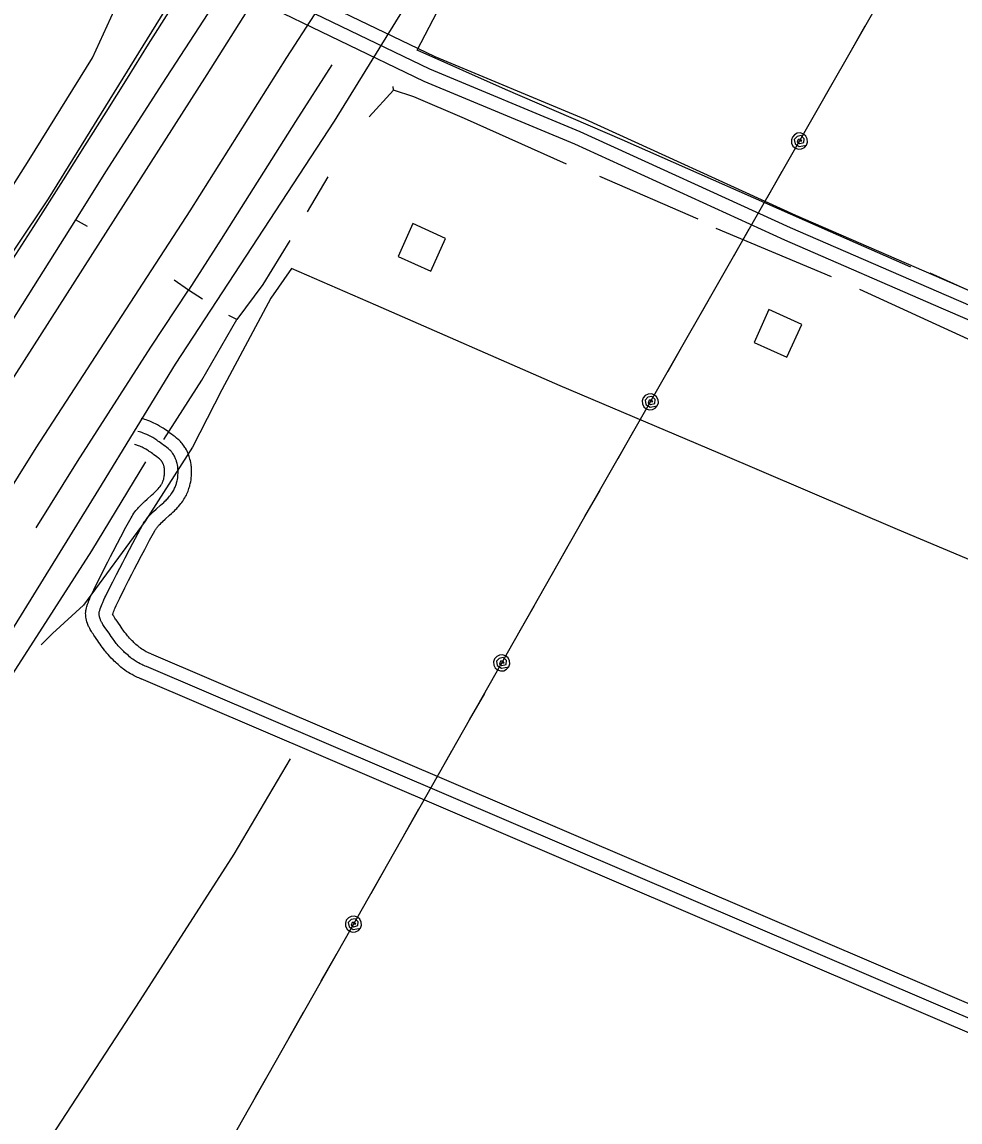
# Model space of a CAD drawing. Extents: x 3297735 to 3335592, y 670436 to 695807.
# Drawn here: x 3305834 to 3306877, y 680825 to 682048 of the extents above; entities that cross this region are included whole.
import ezdxf

# ---------------------------------------------------------------- set-up
doc = ezdxf.new("R2010")
doc.units = 0
for name, color, linetype in [('V-BLDG-OTLN', 7, 'Continuous'), ('V-DTCH-CNTR', 7, 'Continuous'), ('V-RAIL-TRAK', 7, 'Continuous'), ('V-ROAD-CNTR', 7, 'Continuous'), ('V-TOPO-SHOR', 7, 'Continuous'), ('V-UTIL-LINE', 7, 'Continuous')]:
    doc.layers.add(name, color=color, linetype=linetype)

msp = doc.modelspace()

# ---------------------------------------------------------------- linework, layer by layer
at = {"layer": 'V-BLDG-OTLN'}
for points in [[(3306305, 681807.2), (3306268.6, 681823.7), (3306252.1, 681787.3), (3306288.5, 681770.8)], [(3306701.1, 681711.6), (3306664.6, 681728.1), (3306648.1, 681691.7), (3306684.6, 681675.2)]]:
    msp.add_lwpolyline(points, close=True, dxfattribs=at)
at = {"layer": 'V-DTCH-CNTR'}
for points in [[(3305722.7, 681710.3), (3305751.3, 681752), (3305842, 681894.7), (3305912.3, 682008), (3305944.9, 682079.4), (3305961.9, 682118.5)], [(3307550.7, 681169.9), (3307512.2, 681186.4), (3307339.8, 681259.3), (3307155.4, 681336.4), (3306979.5, 681411.5), (3306807.6, 681483.6), (3306608.2, 681568.8), (3306432.3, 681643.2), (3306227.4, 681733), (3306133.6, 681774), (3306110.8, 681741), (3306056.1, 681638.8), (3306023.4, 681575.2), (3305970.9, 681493), (3305902.5, 681399.7), (3305867.9, 681368.2), (3305855.1, 681355.5)]]:
    msp.add_lwpolyline(points, dxfattribs=at)
at = {"layer": 'V-RAIL-TRAK'}
msp.add_lwpolyline([(3305676.5, 681553.3), (3305681.6, 681561.2), (3305703.4, 681595.8), (3305725.4, 681630.3), (3305747.6, 681664.7), (3305780.8, 681716.6), (3305813.9, 681768.6), (3305847, 681820.5), (3305880.2, 681872.5), (3305903.9, 681910.1), (3305927.6, 681947.8), (3305951.1, 681985.5), (3305974.5, 682023.4), (3306022.5, 682099)], dxfattribs=at)
at = {"layer": 'V-ROAD-CNTR'}
for points in [[(3304192.9, 679233.4), (3304383.7, 679531.7), (3304520.6, 679750.3), (3304668.9, 679982.1), (3304829.4, 680227.6), (3305006.6, 680506.3), (3305142.6, 680725.3), (3305300.9, 680976.5), (3305510.9, 681300.1), (3305638.3, 681505.2), (3305719.2, 681636.2), (3305863.4, 681851.3), (3306005.2, 682081.2), (3306061.1, 682162.3), (3306330.2, 682595.9), (3306503.2, 682864.6), (3306590.1, 683001.6), (3306814.2, 683348), (3307001.2, 683642.4)], [(3306935.7, 683397.5), (3306821.5, 683219.6), (3306763.4, 683128.2), (3306646.6, 682952.6), (3306529.4, 682762.2), (3306445.8, 682630.8), (3306357.8, 682493.7), (3306039.4, 681989.6), (3305799.4, 681614.1), (3305636.1, 681359.5), (3305375.2, 680948.7), (3305242.5, 680742.1), (3305061.3, 680455.6), (3304904.1, 680203), (3304778.5, 680014.9), (3304644.7, 679807.3), (3304577.5, 679692.1), (3304453.5, 679500.2), (3304351.5, 679340.1)], [(3304296.8, 679131), (3304485.2, 679427.5), (3304643.8, 679677.7), (3304822.1, 679956.2), (3304944.1, 680149.2), (3305093.5, 680386.4), (3305333.9, 680752.5), (3305421.3, 680898.4), (3305571.2, 681134.4), (3305709.9, 681350.9), (3305849.8, 681574.6), (3306021.1, 681837.9), (3306128.4, 682008.3), (3306220.7, 682150.9), (3306399.5, 682433.3), (3306516.5, 682614.4), (3306652.7, 682828.7), (3306746.7, 682982.5), (3306824.5, 683104.1), (3306933.2, 683263)], [(3306969.5, 683182.8), (3306796.8, 682899.7), (3306629, 682638.9), (3306468.5, 682384.2), (3306342.8, 682184.5), (3306280.5, 682098.9), (3306181.2, 681937.8), (3306004.2, 681667.5), (3305918.9, 681528.3), (3305814.3, 681358.9), (3305644, 681099.8), (3305514, 680886.8), (3305487.9, 680854.3), (3305391.6, 680703.6), (3305252.6, 680490.4), (3305145.5, 680314), (3305063.4, 680183.5), (3304875.2, 679892.4), (3304792.7, 679761.7), (3304683.1, 679590.7), (3304601.2, 679460.9), (3304535.3, 679358.3)], [(3307285.7, 681578.1), (3307064.5, 681672.7), (3306868.1, 681757.5), (3306694.5, 681832.8), (3306460.6, 681939.5), (3306293.4, 682009.3), (3306106.6, 682099.2)], [(3308863.9, 680880.3), (3308764, 680917.3), (3308491.6, 681035.4), (3308160.4, 681181.1), (3307871.3, 681305.8), (3307619.1, 681413.6), (3307337.7, 681539.5), (3307058.6, 681658.9), (3306862.1, 681743.7), (3306688.4, 681819.1), (3306454.6, 681925.7), (3306287.3, 681995.6), (3306100.1, 682085.7)], [(3307273.2, 681550.8), (3307052.7, 681645.1), (3306856.1, 681729.9), (3306682.3, 681805.4), (3306448.6, 681912), (3306281.2, 681981.9), (3306093.6, 682072.2)], [(3305990.3, 681492.5), (3305993, 681495), (3305998.1, 681499.5), (3306000, 681501.3), (3306001.8, 681502.9), (3306003.4, 681504.4), (3306004.8, 681505.8), (3306006, 681507), (3306007, 681508.1), (3306008, 681509.2), (3306009.5, 681511), (3306010.7, 681512.4), (3306011.6, 681513.6), (3306012.8, 681515.3), (3306014, 681517.2), (3306015, 681518.7), (3306015.9, 681520.3), (3306016.7, 681521.8), (3306017.4, 681523.3), (3306018, 681524.8), (3306018.6, 681526.3), (3306019.1, 681527.7), (3306019.6, 681529.1), (3306020, 681530.4), (3306020.4, 681531.7), (3306020.7, 681533), (3306021, 681534.4), (3306021.5, 681536.7), (3306021.9, 681539), (3306022.2, 681541.2), (3306022.4, 681543.3), (3306022.5, 681545.2), (3306022.5, 681547), (3306022.5, 681548.7), (3306022.5, 681550.3), (3306022.4, 681551.8), (3306022.3, 681553.2), (3306022.1, 681554.6), (3306021.9, 681555.9), (3306021.6, 681558.1), (3306021.2, 681560.1), (3306020.7, 681561.9), (3306020.3, 681563.4), (3306019.9, 681564.8), (3306019.5, 681566), (3306018.7, 681568), (3306018.1, 681569.5), (3306017.5, 681570.7), (3306016.7, 681572.3), (3306015.8, 681573.9), (3306015.1, 681575), (3306014, 681576.7), (3306012.9, 681578.2), (3306011.9, 681579.4), (3306011, 681580.4), (3306010.1, 681581.4), (3306008.7, 681582.8), (3306007.5, 681583.9), (3306005.9, 681585.3), (3306004.2, 681586.6), (3306002.1, 681588.2), (3306000.2, 681589.6), (3305998.5, 681590.9), (3305996.8, 681592.2), (3305995.2, 681593.3), (3305993.6, 681594.4), (3305992.2, 681595.4), (3305990.8, 681596.3), (3305989.4, 681597.2), (3305986.9, 681598.7), (3305984.6, 681600), (3305982.5, 681601.1), (3305980.7, 681602), (3305979, 681602.8), (3305977.5, 681603.5), (3305976.1, 681604.1), (3305973.8, 681605), (3305972, 681605.6), (3305970.6, 681606.1), (3305968.5, 681606.7), (3305966.5, 681607.1)], [(3305980.2, 681503.6), (3305983, 681506.2), (3305988.1, 681510.7), (3305989.9, 681512.3), (3305991.5, 681513.8), (3305992.9, 681515.2), (3305994.1, 681516.3), (3305995.1, 681517.4), (3305996, 681518.3), (3305996.7, 681519.1), (3305998, 681520.6), (3305998.9, 681521.7), (3305999.5, 681522.6), (3306000.5, 681523.9), (3306001.4, 681525.2), (3306002.1, 681526.3), (3306002.7, 681527.4), (3306003.2, 681528.5), (3306003.7, 681529.5), (3306004.2, 681530.6), (3306004.6, 681531.7), (3306005, 681532.7), (3306005.3, 681533.7), (3306005.6, 681534.7), (3306005.9, 681535.7), (3306006.2, 681536.7), (3306006.4, 681537.6), (3306006.8, 681539.4), (3306007.1, 681541.2), (3306007.3, 681542.8), (3306007.4, 681544.4), (3306007.5, 681545.8), (3306007.5, 681547.2), (3306007.5, 681548.5), (3306007.5, 681549.7), (3306007.4, 681550.8), (3306007.3, 681551.8), (3306007.2, 681552.8), (3306007.1, 681553.7), (3306006.8, 681555.4), (3306006.5, 681556.9), (3306006.2, 681558.1), (3306005.9, 681559.2), (3306005.6, 681560.1), (3306005.3, 681560.9), (3306004.8, 681562.3), (3306004.4, 681563.4), (3306004, 681564.1), (3306003.5, 681565.2), (3306002.9, 681566.3), (3306002.5, 681566.9), (3306001.7, 681568), (3306001, 681569), (3306000.4, 681569.7), (3305999.8, 681570.4), (3305999.3, 681571), (3305998.3, 681572), (3305997.5, 681572.7), (3305996.3, 681573.8), (3305995, 681574.8), (3305993.1, 681576.2), (3305991.3, 681577.6), (3305989.6, 681578.8), (3305988, 681580), (3305986.5, 681581), (3305985.1, 681582), (3305983.8, 681582.9), (3305982.6, 681583.7), (3305981.5, 681584.4), (3305979.3, 681585.8), (3305977.3, 681586.9), (3305975.6, 681587.8), (3305974.1, 681588.6), (3305972.8, 681589.2), (3305971.6, 681589.7), (3305970.5, 681590.1), (3305968.7, 681590.9), (3305967.2, 681591.4), (3305966.2, 681591.7), (3305964.5, 681592.2), (3305962.9, 681592.6)], [(3305970.1, 681514.7), (3305973, 681517.3), (3305978.1, 681521.8), (3305979.8, 681523.4), (3305981.3, 681524.8), (3305982.5, 681525.9), (3305983.4, 681526.9), (3305984.3, 681527.7), (3305984.9, 681528.5), (3305985.5, 681529), (3305986.5, 681530.2), (3305987.1, 681531), (3305987.5, 681531.5), (3305988.2, 681532.4), (3305988.7, 681533.3), (3305989.1, 681533.9), (3305989.4, 681534.5), (3305989.8, 681535.1), (3305990.1, 681535.7), (3305990.3, 681536.4), (3305990.6, 681537.1), (3305990.8, 681537.7), (3305991.1, 681538.4), (3305991.3, 681539), (3305991.5, 681539.6), (3305991.6, 681540.3), (3305991.7, 681540.8), (3305992, 681542.1), (3305992.2, 681543.3), (3305992.3, 681544.4), (3305992.4, 681545.5), (3305992.5, 681546.4), (3305992.5, 681547.4), (3305992.5, 681548.2), (3305992.5, 681549), (3305992.4, 681549.7), (3305992.4, 681550.4), (3305992.3, 681551), (3305992.3, 681551.5), (3305992.1, 681552.7), (3305991.9, 681553.6), (3305991.7, 681554.3), (3305991.5, 681554.9), (3305991.4, 681555.5), (3305991.2, 681555.8), (3305990.9, 681556.7), (3305990.7, 681557.2), (3305990.5, 681557.5), (3305990.2, 681558.1), (3305989.9, 681558.7), (3305989.9, 681558.8), (3305989.5, 681559.4), (3305989.2, 681559.8), (3305988.9, 681560.1), (3305988.6, 681560.4), (3305988.4, 681560.6), (3305987.9, 681561.2), (3305987.5, 681561.5), (3305986.8, 681562.2), (3305985.8, 681562.9), (3305984, 681564.3), (3305982.3, 681565.6), (3305980.7, 681566.7), (3305979.3, 681567.8), (3305977.9, 681568.8), (3305976.7, 681569.6), (3305975.5, 681570.4), (3305974.5, 681571.1), (3305973.5, 681571.7), (3305971.6, 681572.9), (3305970.1, 681573.7), (3305968.7, 681574.5), (3305967.5, 681575.1), (3305966.5, 681575.5), (3305965.6, 681575.9), (3305964.9, 681576.2), (3305963.5, 681576.8), (3305962.5, 681577.1), (3305961.8, 681577.4), (3305960.6, 681577.7), (3305959.2, 681578.1)], [(3305966.7, 681317.4), (3305965.2, 681318), (3305963.7, 681318.7), (3305962.3, 681319.3), (3305960.9, 681319.9), (3305958.5, 681321.1), (3305956.4, 681322.3), (3305954.5, 681323.3), (3305952.9, 681324.3), (3305951.6, 681325.1), (3305950.3, 681325.9), (3305948.3, 681327.3), (3305946.8, 681328.4), (3305945.7, 681329.3), (3305944, 681330.7), (3305942.4, 681332), (3305940.7, 681333.5), (3305939.2, 681334.9), (3305937.8, 681336.2), (3305936.5, 681337.4), (3305935.3, 681338.6), (3305933.1, 681340.8), (3305931.3, 681342.8), (3305929.7, 681344.6), (3305928.3, 681346.2), (3305927.2, 681347.6), (3305926.1, 681348.9), (3305924.4, 681351.1), (3305923.1, 681352.8), (3305922.1, 681354.2), (3305920.7, 681356.2), (3305919.4, 681358.2), (3305918.3, 681359.8), (3305913.9, 681366.1), (3305912.9, 681367.5), (3305912.1, 681368.8), (3305911.3, 681370.1), (3305910.5, 681371.3), (3305909.8, 681372.5), (3305909.2, 681373.7), (3305908.6, 681374.9), (3305908, 681376), (3305907.5, 681377.1), (3305907.1, 681378.1), (3305906.7, 681379.3), (3305906.1, 681381.1), (3305905.6, 681383), (3305905.2, 681384.7), (3305905, 681386.3), (3305904.8, 681387.7), (3305904.8, 681388.9), (3305904.7, 681390.2), (3305904.8, 681392), (3305905, 681393.6), (3305905.2, 681394.9), (3305905.6, 681396.5), (3305906, 681398.1), (3305906.9, 681400.6), (3305907.7, 681402.7), (3305908.4, 681404.8), (3305909.2, 681406.6), (3305909.9, 681408.4), (3305911.3, 681411.5), (3305912.6, 681414.2), (3305913.7, 681416.6), (3305915.7, 681420.7), (3305921.6, 681432.3), (3305925.7, 681440.5), (3305929.3, 681447.6), (3305932.5, 681453.8), (3305935.3, 681459.2), (3305940.2, 681468.6), (3305943.9, 681475.6), (3305949.5, 681486.1), (3305955.3, 681496.7), (3305956.3, 681498.4), (3305957.3, 681500.1), (3305958.4, 681501.7), (3305959.5, 681503.2), (3305960.5, 681504.6), (3305961.6, 681505.9), (3305962.6, 681507.1), (3305963.6, 681508.2), (3305964.6, 681509.3), (3305966.5, 681511.2), (3305968.3, 681513), (3305969.9, 681514.5)], [(3305972.2, 681331.4), (3305970.9, 681331.9), (3305969.6, 681332.5), (3305968.4, 681333), (3305967.3, 681333.5), (3305965.3, 681334.5), (3305963.6, 681335.4), (3305962.1, 681336.2), (3305960.8, 681337), (3305959.7, 681337.7), (3305958.7, 681338.4), (3305957.1, 681339.5), (3305955.8, 681340.4), (3305954.9, 681341.1), (3305953.6, 681342.2), (3305952.2, 681343.4), (3305950.7, 681344.7), (3305949.3, 681345.9), (3305948.1, 681347.1), (3305947, 681348.2), (3305945.9, 681349.2), (3305944, 681351.2), (3305942.4, 681352.9), (3305941, 681354.5), (3305939.8, 681355.8), (3305938.8, 681357.1), (3305937.9, 681358.2), (3305936.4, 681360.2), (3305935.2, 681361.7), (3305934.4, 681362.9), (3305933.1, 681364.7), (3305931.8, 681366.6), (3305930.7, 681368.3), (3305926.2, 681374.6), (3305925.4, 681375.8), (3305924.7, 681376.9), (3305924, 681378), (3305923.4, 681378.9), (3305922.9, 681379.9), (3305922.4, 681380.7), (3305922, 681381.5), (3305921.6, 681382.3), (3305921.3, 681383), (3305921.1, 681383.7), (3305920.8, 681384.3), (3305920.4, 681385.5), (3305920.2, 681386.5), (3305920, 681387.4), (3305919.9, 681388.1), (3305919.8, 681388.8), (3305919.8, 681389.4), (3305919.7, 681389.9), (3305919.8, 681390.9), (3305919.9, 681391.5), (3305919.9, 681392), (3305920.1, 681392.8), (3305920.3, 681393.6), (3305921, 681395.6), (3305921.7, 681397.5), (3305922.4, 681399.2), (3305923.1, 681400.9), (3305923.7, 681402.4), (3305925, 681405.3), (3305926.2, 681407.9), (3305927.2, 681410.1), (3305929.1, 681414), (3305935, 681425.6), (3305939.1, 681433.7), (3305942.7, 681440.8), (3305945.9, 681446.9), (3305948.6, 681452.3), (3305953.5, 681461.6), (3305957.2, 681468.6), (3305962.7, 681479), (3305968.4, 681489.4), (3305969.1, 681490.7), (3305969.9, 681491.9), (3305970.7, 681493.1), (3305971.5, 681494.2), (3305972.3, 681495.3), (3305973.1, 681496.3), (3305973.9, 681497.2), (3305974.7, 681498.2), (3305975.5, 681499), (3305977.1, 681500.7), (3305978.7, 681502.2), (3305980.2, 681503.6)], [(3305977.7, 681345.3), (3305976.5, 681345.8), (3305975.5, 681346.3), (3305974.6, 681346.7), (3305973.8, 681347), (3305972.1, 681347.8), (3305970.8, 681348.5), (3305969.7, 681349.2), (3305968.7, 681349.8), (3305967.9, 681350.3), (3305967.2, 681350.8), (3305965.8, 681351.7), (3305964.9, 681352.4), (3305964.2, 681352.9), (3305963.1, 681353.8), (3305962, 681354.7), (3305960.7, 681355.9), (3305959.5, 681357), (3305958.4, 681358), (3305957.4, 681359), (3305956.5, 681359.8), (3305954.9, 681361.5), (3305953.5, 681363), (3305952.3, 681364.3), (3305951.3, 681365.5), (3305950.4, 681366.6), (3305949.7, 681367.5), (3305948.3, 681369.2), (3305947.3, 681370.6), (3305946.6, 681371.6), (3305945.4, 681373.2), (3305944.2, 681375), (3305943, 681376.8), (3305938.6, 681383.1), (3305937.9, 681384.1), (3305937.3, 681385), (3305936.8, 681385.9), (3305936.3, 681386.6), (3305936, 681387.2), (3305935.7, 681387.7), (3305935.4, 681388.2), (3305935.3, 681388.6), (3305935.1, 681388.9), (3305935, 681389.2), (3305935, 681389.3), (3305934.8, 681389.8), (3305934.8, 681389.9), (3305934.7, 681390), (3305934.7, 681390), (3305934.7, 681390), (3305934.7, 681389.9), (3305934.7, 681389.7), (3305934.7, 681389.7), (3305934.7, 681389.5), (3305934.7, 681389.2), (3305934.7, 681389.1), (3305934.6, 681389.1), (3305935.2, 681390.6), (3305935.7, 681392.2), (3305936.3, 681393.7), (3305936.9, 681395.1), (3305937.5, 681396.5), (3305938.7, 681399.1), (3305939.7, 681401.5), (3305940.7, 681403.5), (3305942.6, 681407.3), (3305948.4, 681418.8), (3305952.5, 681427), (3305956.1, 681434), (3305959.2, 681440.1), (3305961.9, 681445.4), (3305966.8, 681454.6), (3305970.4, 681461.5), (3305975.9, 681471.9), (3305981.5, 681482.1), (3305982, 681483), (3305982.5, 681483.8), (3305983, 681484.5), (3305983.5, 681485.3), (3305984.1, 681486), (3305984.7, 681486.7), (3305985.3, 681487.4), (3305985.9, 681488.1), (3305986.5, 681488.7), (3305987.8, 681490.1), (3305989.1, 681491.4), (3305990.5, 681492.7)], [(3308526.6, 680255.2), (3305978.1, 681345.2)], [(3308520.7, 680241.5), (3305972.2, 681331.4)], [(3308514.8, 680227.7), (3305966.3, 681317.6)]]:
    msp.add_lwpolyline(points, dxfattribs=at)
at = {"layer": 'V-TOPO-SHOR'}
for p, q in [((3306219.9, 681942.3), (3306246.9, 681972.2)), ((3306246.9, 681972.2), (3306246.8, 681976)), ((3306151.5, 681837), (3306174.5, 681875.8)), ((3306586, 681828.6), (3306476.6, 681876)), ((3305906.7, 681820.4), (3305893.3, 681828)), ((3306734, 681764.5), (3306605.9, 681818.3)), ((3306019.2, 681749.9), (3306003, 681760.7)), ((3306034.8, 681739.6), (3306019.2, 681749.9)), ((3306073, 681717.3), (3306063.8, 681721.4))]:
    msp.add_line(p, q, dxfattribs=at)
for points in [[(3306273.3, 682016.4), (3306317.8, 682102), (3306349.6, 682152.5)], [(3306051, 682073.7), (3305989.5, 681978.9), (3305927.6, 681882.3), (3305893.3, 681828)], [(3306822.3, 681775.3), (3306732.9, 681814.7), (3306501.5, 681916.7), (3306371.8, 681972.8), (3306273.3, 682016.4)], [(3306178.6, 682000.4), (3306137.9, 681937.4), (3306055.3, 681806.3), (3306019.2, 681749.9)], [(3306439.5, 681889.7), (3306326.2, 681940.5), (3306269.5, 681964.6), (3306246.9, 681972.2)], [(3305893.3, 681828), (3305763.6, 681622.8), (3305722.8, 681559)], [(3306131.9, 681805), (3306101.9, 681756), (3306073, 681717.3)], [(3307022.4, 681687.5), (3306907.9, 681739.9), (3306843.8, 681768.5)], [(3305849.6, 681485.7), (3305895.7, 681559.3), (3305977.1, 681686.5), (3306019.2, 681749.9)], [(3307130.6, 681591.8), (3307008, 681643.4), (3306886.1, 681695.3), (3306765.7, 681750.3)], [(3305991.5, 681583.6), (3306033.8, 681649.8), (3306073, 681717.3)], [(3305971.4, 681558.8), (3305911.1, 681459.8), (3305850, 681364.7), (3305785.4, 681264.9), (3305706.3, 681140.8)], [(3306132, 681228.8), (3306069.6, 681122.7), (3305964.9, 680959.9), (3305856.1, 680792.8), (3305801.7, 680696.9), (3305793.8, 680684.4)]]:
    msp.add_lwpolyline(points, dxfattribs=at)
at = {"layer": 'V-UTIL-LINE'}
for points in [[(3307600.6, 683492.8), (3306458.1, 681495.3), (3305771.9, 680286.2), (3305158.6, 679171.3)], [(3306771.4, 682043.1), (3306754.6, 682013.6)], [(3306734.7, 681978.9), (3306717.8, 681949.4)], [(3306698.5, 681915.5), (3306701.3, 681915.8), (3306699.8, 681917.6), (3306697.1, 681917.3), (3306695.9, 681914.6), (3306698.8, 681912.7), (3306703.4, 681913.9), (3306703.7, 681918.1), (3306700.3, 681921.6), (3306695.8, 681920.6), (3306692.8, 681917.3), (3306693.6, 681912.5), (3306698.3, 681909.5), (3306706.3, 681911.1), (3306707.4, 681914.4), (3306707.1, 681917.9), (3306705.6, 681921), (3306702.9, 681923.3), (3306699.6, 681924.5), (3306696.1, 681924.2), (3306692.9, 681922.6), (3306690.6, 681920), (3306689.5, 681916.7), (3306689.8, 681913.2), (3306691.3, 681910), (3306694, 681907.7), (3306697.3, 681906.6), (3306700.8, 681906.8), (3306704, 681908.4), (3306706.3, 681911.1)], [(3306679.1, 681881.7), (3306662.2, 681852.2)], [(3306642.3, 681817.4), (3306625.5, 681787.9)], [(3306605.6, 681753.2), (3306588.7, 681723.7)], [(3306568.9, 681689), (3306552, 681659.5)], [(3306532.6, 681625.6), (3306535.5, 681625.9), (3306534, 681627.6), (3306531.3, 681627.3), (3306530.1, 681624.6), (3306533, 681622.8), (3306537.5, 681623.9), (3306537.9, 681628.2), (3306534.5, 681631.6), (3306530, 681630.7), (3306527, 681627.4), (3306527.8, 681622.6), (3306532.4, 681619.6), (3306540.4, 681621.1), (3306541.6, 681624.5), (3306541.3, 681628), (3306539.7, 681631.1), (3306537.1, 681633.4), (3306533.8, 681634.5), (3306530.3, 681634.3), (3306527.1, 681632.7), (3306524.8, 681630.1), (3306523.7, 681626.7), (3306523.9, 681623.2), (3306525.5, 681620.1), (3306528.2, 681617.8), (3306531.5, 681616.7), (3306535, 681616.9), (3306538.1, 681618.5), (3306540.4, 681621.1)], [(3306513.3, 681591.8), (3306496.4, 681562.2)], [(3306476.5, 681527.5), (3306459.6, 681498)], [(3306439.9, 681463.2), (3306423.1, 681433.7)], [(3306403.4, 681398.9), (3306386.6, 681369.3)], [(3306367.3, 681335.4), (3306370.2, 681335.6), (3306368.7, 681337.4), (3306366, 681337.1), (3306364.8, 681334.4), (3306367.7, 681332.6), (3306372.2, 681333.7), (3306372.6, 681338), (3306369.2, 681341.4), (3306364.7, 681340.4), (3306361.7, 681337.1), (3306362.5, 681332.4), (3306367.2, 681329.4), (3306375.2, 681330.9), (3306376.3, 681334.3), (3306376, 681337.8), (3306374.4, 681340.9), (3306371.8, 681343.2), (3306368.4, 681344.3), (3306364.9, 681344.1), (3306361.8, 681342.5), (3306359.5, 681339.8), (3306358.4, 681336.5), (3306358.7, 681333), (3306360.2, 681329.8), (3306362.9, 681327.6), (3306366.2, 681326.4), (3306369.7, 681326.7), (3306372.9, 681328.3), (3306375.2, 681330.9)], [(3306348.1, 681301.5), (3306331.3, 681271.9)], [(3306311.6, 681237.1), (3306294.8, 681207.5)], [(3306275, 681172.7), (3306258.2, 681143.2)], [(3306238.5, 681108.4), (3306221.7, 681078.8)], [(3306202.5, 681044.9), (3306205.3, 681045.2), (3306203.8, 681046.9), (3306201.1, 681046.6), (3306200, 681043.9), (3306202.8, 681042.1), (3306207.4, 681043.3), (3306207.7, 681047.5), (3306204.3, 681050.9), (3306199.8, 681049.9), (3306196.8, 681046.6), (3306197.7, 681041.9), (3306202.3, 681038.9), (3306210.3, 681040.5), (3306211.4, 681043.8), (3306211.2, 681047.3), (3306209.6, 681050.4), (3306206.9, 681052.7), (3306203.6, 681053.8), (3306200.1, 681053.6), (3306196.9, 681052), (3306194.6, 681049.3), (3306193.5, 681046), (3306193.8, 681042.5), (3306195.4, 681039.4), (3306198, 681037.1), (3306201.4, 681036), (3306204.9, 681036.2), (3306208, 681037.8), (3306210.3, 681040.5)], [(3306183.2, 681011), (3306166.4, 680981.4)], [(3306146.7, 680946.6), (3306129.9, 680917.1)], [(3306110.2, 680882.3), (3306093.4, 680852.7)]]:
    msp.add_lwpolyline(points, dxfattribs=at)

doc.saveas('drawing.dxf')
